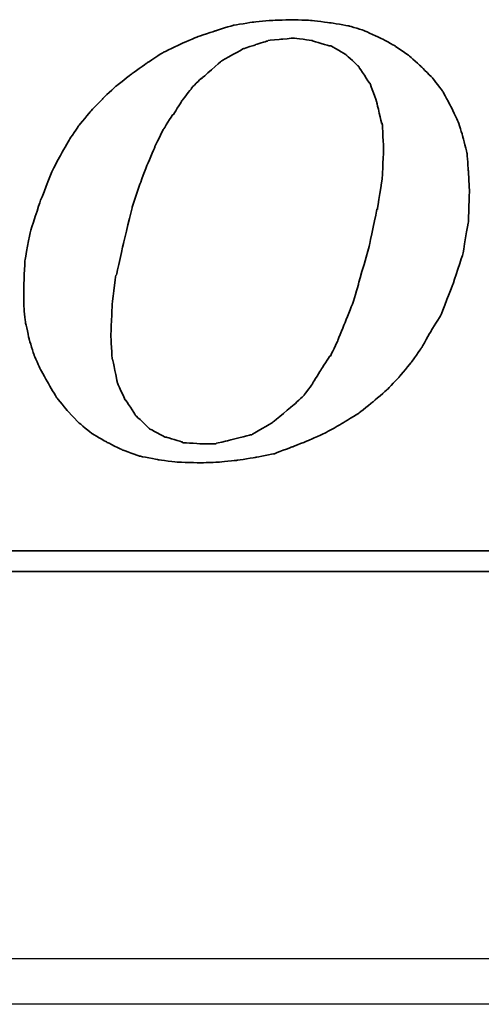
# Model space of a CAD drawing. Header units: millimetres. Extents: x -1108 to 3135, y -1596 to 860.
# Tile 269 of 649: x -796 to -791, y -224 to -213. Entities that reach past the tile are written whole.
import ezdxf

# ---------------------------------------------------------------- set-up
doc = ezdxf.new("R2010")
doc.units = ezdxf.units.MM
doc.layers.get('0').update_dxf_attribs({"linetype": 'CONTINUOUS'})
doc.layers.add('DIM', color=4, linetype='CONTINUOUS')
doc.layers.add('layer 1', color=7, linetype='CONTINUOUS')

# ---------------------------------------------------------------- blocks, each defined once
blk = doc.blocks.new('TBI MOTION logo(完整正式版)')
at = {"layer": 'layer 1', "color": 22, "lineweight": 35}
for points, knots in [([(35.79625, -6.98375), (35.79625, -6.98375), (36.23125, -7.43875), (36.23125, -7.43875), (36.23125, -7.43875), (36.23125, -7.43875), (36.75625, -7.87125), (36.75625, -7.87125), (36.75625, -7.87125), (36.75625, -7.87125), (37.33125, -8.20375), (37.33125, -8.20375), (37.33125, -8.20375), (37.33125, -8.20375), (37.95625, -8.51875), (37.95625, -8.51875), (37.95625, -8.51875), (37.95625, -8.51875), (38.62625, -8.75875), (38.62625, -8.75875), (38.62625, -8.75875), (38.62625, -8.75875), (39.37125, -8.90375), (39.37125, -8.90375), (39.37125, -8.90375), (39.37125, -8.90375), (40.14125, -8.99875), (40.14125, -8.99875), (40.14125, -8.99875), (40.14125, -8.99875), (41.02625, -9.02375), (41.02625, -9.02375), (41.02625, -9.02375), (41.02625, -9.02375), (41.74625, -8.99875), (41.74625, -8.99875), (41.74625, -8.99875), (41.74625, -8.99875), (42.46625, -8.92375), (42.46625, -8.92375), (42.46625, -8.92375), (42.46625, -8.92375), (43.21125, -8.80625), (43.21125, -8.80625), (43.21125, -8.80625), (43.21125, -8.80625), (43.93125, -8.66375), (43.93125, -8.66375), (43.93125, -8.66375), (43.93125, -8.66375), (44.62625, -8.39875), (44.62625, -8.39875), (44.62625, -8.39875), (44.62625, -8.39875), (45.29625, -8.13375), (45.29625, -8.13375), (45.29625, -8.13375), (45.29625, -8.13375), (45.94625, -7.84375), (45.94625, -7.84375), (45.94625, -7.84375), (45.94625, -7.84375), (46.61625, -7.46375), (46.61625, -7.46375), (46.61625, -7.46375), (46.61625, -7.46375), (47.24125, -7.07875), (47.24125, -7.07875), (47.24125, -7.07875), (47.24125, -7.07875), (47.81625, -6.62375), (47.81625, -6.62375), (47.81625, -6.62375), (47.81625, -6.62375), (48.36875, -6.14375), (48.36875, -6.14375), (48.36875, -6.14375), (48.36875, -6.14375), (48.84625, -5.64125), (48.84625, -5.64125), (48.84625, -5.64125), (48.84625, -5.64125), (49.32625, -5.06375), (49.32625, -5.06375), (49.32625, -5.06375), (49.32625, -5.06375), (49.71125, -4.51374), (49.71125, -4.51374), (49.71125, -4.51374), (49.71125, -4.51374), (50.09625, -3.83874), (50.09625, -3.83874), (50.09625, -3.83874), (50.09625, -3.83874), (50.48125, -3.21374), (50.48125, -3.21374), (50.48125, -3.21374), (50.48125, -3.21374), (50.96125, -1.99125), (50.96125, -1.99125), (50.96125, -1.99125), (50.96125, -1.99125), (51.34375, -0.81875), (51.34375, -0.81875), (51.34375, -0.81875), (51.34375, -0.81875), (51.56125, 0.45624), (51.56125, 0.45624), (51.56125, 0.45624), (51.56125, 0.45624), (51.60625, 1.67624), (51.60625, 1.67624), (51.60625, 1.67624), (51.60625, 1.67624), (51.56125, 2.44625), (51.56125, 2.44625), (51.56125, 2.44625), (51.56125, 2.44625), (51.51125, 3.14125), (51.51125, 3.14125), (51.51125, 3.14125), (51.51125, 3.14125), (51.34375, 3.81125), (51.34375, 3.81125), (51.34375, 3.81125), (51.34375, 3.81125), (51.15125, 4.41125), (51.15125, 4.41125), (51.15125, 4.41125), (51.15125, 4.41125), (50.86125, 5.01125), (50.86125, 5.01125), (50.86125, 5.01125), (50.86125, 5.01125), (50.55125, 5.58875), (50.55125, 5.58875), (50.55125, 5.58875), (50.55125, 5.58875), (50.16625, 6.09125), (50.16625, 6.09125), (50.16625, 6.09125), (50.16625, 6.09125), (49.71125, 6.54875), (49.71125, 6.54875), (49.71125, 6.54875), (49.71125, 6.54875), (49.23125, 6.98125), (49.23125, 6.98125), (49.23125, 6.98125), (49.23125, 6.98125), (48.67875, 7.36625), (48.67875, 7.36625), (48.67875, 7.36625), (48.67875, 7.36625), (48.10375, 7.67625), (48.10375, 7.67625), (48.10375, 7.67625), (48.10375, 7.67625), (47.48125, 7.96375), (47.48125, 7.96375), (47.48125, 7.96375), (47.48125, 7.96375), (46.85625, 8.15625), (46.85625, 8.15625), (46.85625, 8.15625), (46.85625, 8.15625), (46.13625, 8.27624), (46.13625, 8.27624), (46.13625, 8.27624), (46.13625, 8.27624), (45.39125, 8.37125), (45.39125, 8.37125), (45.39125, 8.37125), (45.39125, 8.37125), (44.62625, 8.39624), (44.62625, 8.39624), (44.62625, 8.39624), (44.62625, 8.39624), (43.83625, 8.37125), (43.83625, 8.37125), (43.83625, 8.37125), (43.83625, 8.37125), (43.09125, 8.30125), (43.09125, 8.30125), (43.09125, 8.30125), (43.09125, 8.30125), (42.32125, 8.18125), (42.32125, 8.18125), (42.32125, 8.18125), (42.32125, 8.18125), (41.62875, 7.96375), (41.62875, 7.96375), (41.62875, 7.96375), (41.62875, 7.96375), (40.90625, 7.72625), (40.90625, 7.72625), (40.90625, 7.72625), (40.90625, 7.72625), (40.23624, 7.43625), (40.23624, 7.43625), (40.23624, 7.43625), (40.23624, 7.43625), (39.54124, 7.10125), (39.54124, 7.10125), (39.54124, 7.10125), (39.54124, 7.10125), (38.91625, 6.69125), (38.91625, 6.69125), (38.91625, 6.69125), (38.91625, 6.69125), (38.31625, 6.26125), (38.31625, 6.26125), (38.31625, 6.26125), (38.31625, 6.26125), (37.69125, 5.78125), (37.69125, 5.78125), (37.69125, 5.78125), (37.69125, 5.78125), (37.18625, 5.30125), (37.18625, 5.30125), (37.18625, 5.30125), (37.18625, 5.30125), (36.70625, 4.79624), (36.70625, 4.79624), (36.70625, 4.79624), (36.70625, 4.79624), (36.23125, 4.22125), (36.23125, 4.22125), (36.23125, 4.22125), (36.23125, 4.22125), (35.87124, 3.69375), (35.87124, 3.69375), (35.87124, 3.69375), (35.87124, 3.69375), (35.53125, 3.09125), (35.53125, 3.09125), (35.53125, 3.09125), (35.53125, 3.09125), (35.19875, 2.47125), (35.19875, 2.47125), (35.19875, 2.47125), (35.19875, 2.47125), (34.71625, 1.24625), (34.71625, 1.24625), (34.71625, 1.24625), (34.71625, 1.24625), (34.33125, 0.06874), (34.33125, 0.06874), (34.33125, 0.06874), (34.33125, 0.06874), (34.11625, -1.07875), (34.11625, -1.07875), (34.11625, -1.07875), (34.11625, -1.07875), (34.07125, -2.15875), (34.07125, -2.15875), (34.07125, -2.15875), (34.07125, -2.15875), (34.07125, -2.85375), (34.07125, -2.85375), (34.07125, -2.85375), (34.07125, -2.85375), (34.14125, -3.50375), (34.14125, -3.50375), (34.14125, -3.50375), (34.14125, -3.50375), (34.28625, -4.17375), (34.28625, -4.17375), (34.28625, -4.17375), (34.28625, -4.17375), (34.47625, -4.77624), (34.47625, -4.77624), (34.47625, -4.77624), (34.47625, -4.77624), (34.71625, -5.32625), (34.71625, -5.32625), (34.71625, -5.32625), (34.71625, -5.32625), (35.05375, -5.92875), (35.05375, -5.92875), (35.05375, -5.92875), (35.05375, -5.92875), (35.36375, -6.45375), (35.36375, -6.45375), (35.36375, -6.45375), (35.36375, -6.45375), (35.79625, -6.98375), (35.79625, -6.98375)], [0, 0, 0, 0, 0.01388889, 0.01388889, 0.01388889, 0.0138889, 0.02777778, 0.02777778, 0.02777778, 0.02777779, 0.04166667, 0.04166667, 0.04166667, 0.04166668, 0.05555556, 0.05555556, 0.05555556, 0.05555557, 0.06944444, 0.06944444, 0.06944444, 0.06944445, 0.08333333, 0.08333333, 0.08333333, 0.08333334, 0.09722222, 0.09722222, 0.09722222, 0.09722223, 0.11111111, 0.11111111, 0.11111111, 0.11111112, 0.125, 0.125, 0.125, 0.12500001, 0.13888889, 0.13888889, 0.13888889, 0.1388889, 0.15277778, 0.15277778, 0.15277778, 0.15277779, 0.16666667, 0.16666667, 0.16666667, 0.16666668, 0.18055556, 0.18055556, 0.18055556, 0.18055557, 0.19444444, 0.19444444, 0.19444444, 0.19444445, 0.20833333, 0.20833333, 0.20833333, 0.20833334, 0.22222222, 0.22222222, 0.22222222, 0.22222223, 0.23611111, 0.23611111, 0.23611111, 0.23611112, 0.25, 0.25, 0.25, 0.25000001, 0.26388889, 0.26388889, 0.26388889, 0.2638889, 0.27777778, 0.27777778, 0.27777778, 0.27777779, 0.29166667, 0.29166667, 0.29166667, 0.29166668, 0.30555556, 0.30555556, 0.30555556, 0.30555557, 0.31944444, 0.31944444, 0.31944444, 0.31944445, 0.33333333, 0.33333333, 0.33333333, 0.33333334, 0.34722222, 0.34722222, 0.34722222, 0.34722223, 0.36111111, 0.36111111, 0.36111111, 0.36111112, 0.375, 0.375, 0.375, 0.37500001, 0.38888889, 0.38888889, 0.38888889, 0.3888889, 0.40277778, 0.40277778, 0.40277778, 0.40277779, 0.41666667, 0.41666667, 0.41666667, 0.41666668, 0.43055556, 0.43055556, 0.43055556, 0.43055557, 0.44444444, 0.44444444, 0.44444444, 0.44444445, 0.45833333, 0.45833333, 0.45833333, 0.45833334, 0.47222222, 0.47222222, 0.47222222, 0.47222223, 0.48611111, 0.48611111, 0.48611111, 0.48611112, 0.5, 0.5, 0.5, 0.50000001, 0.51388889, 0.51388889, 0.51388889, 0.5138889, 0.52777778, 0.52777778, 0.52777778, 0.52777779, 0.54166667, 0.54166667, 0.54166667, 0.54166668, 0.55555556, 0.55555556, 0.55555556, 0.55555557, 0.56944444, 0.56944444, 0.56944444, 0.56944445, 0.58333333, 0.58333333, 0.58333333, 0.58333334, 0.59722222, 0.59722222, 0.59722222, 0.59722223, 0.61111111, 0.61111111, 0.61111111, 0.61111112, 0.625, 0.625, 0.625, 0.62500001, 0.63888889, 0.63888889, 0.63888889, 0.6388889, 0.65277778, 0.65277778, 0.65277778, 0.65277779, 0.66666667, 0.66666667, 0.66666667, 0.66666668, 0.68055556, 0.68055556, 0.68055556, 0.68055557, 0.69444444, 0.69444444, 0.69444444, 0.69444445, 0.70833333, 0.70833333, 0.70833333, 0.70833334, 0.72222222, 0.72222222, 0.72222222, 0.72222223, 0.73611111, 0.73611111, 0.73611111, 0.73611112, 0.75, 0.75, 0.75, 0.75000001, 0.76388889, 0.76388889, 0.76388889, 0.7638889, 0.77777778, 0.77777778, 0.77777778, 0.77777779, 0.79166667, 0.79166667, 0.79166667, 0.79166668, 0.80555556, 0.80555556, 0.80555556, 0.80555557, 0.81944444, 0.81944444, 0.81944444, 0.81944445, 0.83333333, 0.83333333, 0.83333333, 0.83333334, 0.84722222, 0.84722222, 0.84722222, 0.84722223, 0.86111111, 0.86111111, 0.86111111, 0.86111112, 0.875, 0.875, 0.875, 0.87500001, 0.88888889, 0.88888889, 0.88888889, 0.8888889, 0.90277778, 0.90277778, 0.90277778, 0.90277779, 0.91666667, 0.91666667, 0.91666667, 0.91666668, 0.93055556, 0.93055556, 0.93055556, 0.93055557, 0.94444444, 0.94444444, 0.94444444, 0.94444445, 0.95833333, 0.95833333, 0.95833333, 0.95833334, 0.97222222, 0.97222222, 0.97222222, 0.97222223, 0.98611111, 0.98611111, 0.98611111, 0.98611112, 1, 1, 1, 1]), ([(38.33875, 1.03124), (38.33875, 1.03124), (38.62625, 1.89625), (38.62625, 1.89625), (38.62625, 1.89625), (38.62625, 1.89625), (38.91625, 2.66375), (38.91625, 2.66375), (38.91625, 2.66375), (38.91625, 2.66375), (39.22625, 3.38125), (39.22625, 3.38125), (39.22625, 3.38125), (39.22625, 3.38125), (39.22625, 3.40624), (39.22625, 3.40624), (39.22625, 3.40624), (39.22625, 3.40624), (39.56124, 4.07624), (39.56124, 4.07624), (39.56124, 4.07624), (39.56124, 4.07624), (39.92125, 4.65125), (39.92125, 4.65125), (39.92125, 4.65125), (39.92125, 4.65125), (39.94625, 4.65125), (39.94625, 4.65125), (39.94625, 4.65125), (39.94625, 4.65125), (40.28125, 5.17875), (40.28125, 5.17875), (40.28125, 5.17875), (40.28125, 5.17875), (40.28125, 5.20375), (40.28125, 5.20375), (40.28125, 5.20375), (40.28125, 5.20375), (40.66875, 5.68625), (40.66875, 5.68625), (40.66875, 5.68625), (40.66875, 5.68625), (40.66875, 5.70625), (40.66875, 5.70625), (40.66875, 5.70625), (40.66875, 5.70625), (41.05124, 6.09125), (41.05124, 6.09125), (41.05124, 6.09125), (41.05124, 6.09125), (41.07625, 6.09125), (41.07625, 6.09125), (41.07625, 6.09125), (41.07625, 6.09125), (41.84125, 6.76625), (41.84125, 6.76625), (41.84125, 6.76625), (41.84125, 6.76625), (41.86625, 6.78625), (41.86625, 6.78625), (41.86625, 6.78625), (41.86625, 6.78625), (42.73125, 7.26624), (42.73125, 7.26624), (42.73125, 7.26624), (42.73125, 7.26624), (42.75625, 7.26624), (42.75625, 7.26624), (42.75625, 7.26624), (42.75625, 7.26624), (43.18625, 7.41125), (43.18625, 7.41125), (43.18625, 7.41125), (43.18625, 7.41125), (43.64125, 7.55625), (43.64125, 7.55625), (43.64125, 7.55625), (43.64125, 7.55625), (43.66625, 7.55625), (43.66625, 7.55625), (43.66625, 7.55625), (43.66625, 7.55625), (43.69125, 7.58124), (43.69125, 7.58124), (43.69125, 7.58124), (43.69125, 7.58124), (44.19125, 7.62625), (44.19125, 7.62625), (44.19125, 7.62625), (44.19125, 7.62625), (44.67125, 7.67625), (44.67125, 7.67625), (44.67125, 7.67625), (44.67125, 7.67625), (44.69625, 7.67625), (44.69625, 7.67625), (44.69625, 7.67625), (44.69625, 7.67625), (45.41875, 7.58124), (45.41875, 7.58124), (45.41875, 7.58124), (45.41875, 7.58124), (45.44125, 7.55625), (45.44125, 7.55625), (45.44125, 7.55625), (45.44125, 7.55625), (46.11125, 7.36625), (46.11125, 7.36625), (46.11125, 7.36625), (46.11125, 7.36625), (46.13625, 7.36625), (46.13625, 7.36625), (46.13625, 7.36625), (46.13625, 7.36625), (46.15875, 7.36625), (46.15875, 7.36625), (46.15875, 7.36625), (46.15875, 7.36625), (46.73625, 7.02624), (46.73625, 7.02624), (46.73625, 7.02624), (46.73625, 7.02624), (46.76125, 7.00624), (46.76125, 7.00624), (46.76125, 7.00624), (46.76125, 7.00624), (47.24125, 6.57124), (47.24125, 6.57124), (47.24125, 6.57124), (47.24125, 6.57124), (47.26625, 6.54875), (47.26625, 6.54875), (47.26625, 6.54875), (47.26625, 6.54875), (47.26625, 6.52375), (47.26625, 6.52375), (47.26625, 6.52375), (47.26625, 6.52375), (47.67375, 5.89875), (47.67375, 5.89875), (47.67375, 5.89875), (47.67375, 5.89875), (47.69625, 5.89875), (47.69625, 5.89875), (47.69625, 5.89875), (47.69625, 5.89875), (47.69625, 5.87625), (47.69625, 5.87625), (47.69625, 5.87625), (47.69625, 5.87625), (47.96125, 5.15625), (47.96125, 5.15625), (47.96125, 5.15625), (47.96125, 5.15625), (47.96125, 5.13125), (47.96125, 5.13125), (47.96125, 5.13125), (47.96125, 5.13125), (48.15125, 4.31875), (48.15125, 4.31875), (48.15125, 4.31875), (48.15125, 4.31875), (48.17625, 4.31875), (48.17625, 4.31875), (48.17625, 4.31875), (48.17625, 4.31875), (48.17625, 4.29125), (48.17625, 4.29125), (48.17625, 4.29125), (48.17625, 4.29125), (48.22625, 3.33125), (48.22625, 3.33125), (48.22625, 3.33125), (48.22625, 3.33125), (48.22625, 3.30875), (48.22625, 3.30875), (48.22625, 3.30875), (48.22625, 3.30875), (48.17625, 2.20624), (48.17625, 2.20624), (48.17625, 2.20624), (48.17625, 2.20624), (48.17625, 2.18124), (48.17625, 2.18124), (48.17625, 2.18124), (48.17625, 2.18124), (47.98375, 0.93624), (47.98375, 0.93624), (47.98375, 0.93624), (47.98375, 0.93624), (47.96125, 0.93624), (47.96125, 0.93624), (47.96125, 0.93624), (47.96125, 0.93624), (47.67375, -0.45874), (47.67375, -0.45874), (47.67375, -0.45874), (47.67375, -0.45874), (47.24125, -1.99125), (47.24125, -1.99125), (47.24125, -1.99125), (47.24125, -1.99125), (47.24125, -2.01874), (47.24125, -2.01874), (47.24125, -2.01874), (47.24125, -2.01874), (47.00125, -2.78375), (47.00125, -2.78375), (47.00125, -2.78375), (47.00125, -2.78375), (46.71125, -3.50375), (46.71125, -3.50375), (46.71125, -3.50375), (46.71125, -3.50375), (46.42625, -4.19875), (46.42625, -4.19875), (46.42625, -4.19875), (46.42625, -4.19875), (46.42625, -4.22375), (46.42625, -4.22375), (46.42625, -4.22375), (46.42625, -4.22375), (46.13625, -4.82374), (46.13625, -4.82374), (46.13625, -4.82374), (46.13625, -4.82374), (46.11125, -4.82374), (46.11125, -4.82374), (46.11125, -4.82374), (46.11125, -4.82374), (45.77625, -5.35125), (45.77625, -5.35125), (45.77625, -5.35125), (45.77625, -5.35125), (45.44125, -5.87875), (45.44125, -5.87875), (45.44125, -5.87875), (45.44125, -5.87875), (45.44125, -5.90375), (45.44125, -5.90375), (45.44125, -5.90375), (45.44125, -5.90375), (45.10625, -6.35875), (45.10625, -6.35875), (45.10625, -6.35875), (45.10625, -6.35875), (45.08125, -6.38375), (45.08125, -6.38375), (45.08125, -6.38375), (45.08125, -6.38375), (44.69625, -6.74375), (44.69625, -6.74375), (44.69625, -6.74375), (44.69625, -6.74375), (43.88375, -7.41625), (43.88375, -7.41625), (43.88375, -7.41625), (43.88375, -7.41625), (43.85625, -7.43875), (43.85625, -7.43875), (43.85625, -7.43875), (43.85625, -7.43875), (43.04125, -7.91875), (43.04125, -7.91875), (43.04125, -7.91875), (43.04125, -7.91875), (43.01625, -7.91875), (43.01625, -7.91875), (43.01625, -7.91875), (43.01625, -7.91875), (42.99625, -7.91875), (42.99625, -7.91875), (42.99625, -7.91875), (42.99625, -7.91875), (42.08125, -8.15875), (42.08125, -8.15875), (42.08125, -8.15875), (42.08125, -8.15875), (41.65125, -8.25625), (41.65125, -8.25625), (41.65125, -8.25625), (41.65125, -8.25625), (41.62875, -8.27875), (41.62875, -8.27875), (41.62875, -8.27875), (41.62875, -8.27875), (41.60125, -8.27875), (41.60125, -8.27875), (41.60125, -8.27875), (41.60125, -8.27875), (41.12125, -8.27875), (41.12125, -8.27875), (41.12125, -8.27875), (41.12125, -8.27875), (40.35624, -8.23125), (40.35624, -8.23125), (40.35624, -8.23125), (40.35624, -8.23125), (40.33125, -8.23125), (40.33125, -8.23125), (40.33125, -8.23125), (40.33125, -8.23125), (40.30625, -8.20375), (40.30625, -8.20375), (40.30625, -8.20375), (40.30625, -8.20375), (39.68375, -8.01375), (39.68375, -8.01375), (39.68375, -8.01375), (39.68375, -8.01375), (39.66124, -8.01375), (39.66124, -8.01375), (39.66124, -8.01375), (39.66124, -8.01375), (39.63625, -8.01375), (39.63625, -8.01375), (39.63625, -8.01375), (39.63625, -8.01375), (39.01125, -7.67875), (39.01125, -7.67875), (39.01125, -7.67875), (39.01125, -7.67875), (38.98875, -7.65375), (38.98875, -7.65375), (38.98875, -7.65375), (38.98875, -7.65375), (38.48625, -7.17375), (38.48625, -7.17375), (38.48625, -7.17375), (38.48625, -7.17375), (38.45875, -7.14875), (38.45875, -7.14875), (38.45875, -7.14875), (38.45875, -7.14875), (38.45875, -7.12875), (38.45875, -7.12875), (38.45875, -7.12875), (38.45875, -7.12875), (38.07625, -6.54875), (38.07625, -6.54875), (38.07625, -6.54875), (38.07625, -6.54875), (38.05125, -6.54875), (38.05125, -6.54875), (38.05125, -6.54875), (38.05125, -6.54875), (38.05125, -6.52875), (38.05125, -6.52875), (38.05125, -6.52875), (38.05125, -6.52875), (37.74125, -5.85375), (37.74125, -5.85375), (37.74125, -5.85375), (37.74125, -5.85375), (37.74125, -5.82875), (37.74125, -5.82875), (37.74125, -5.82875), (37.74125, -5.82875), (37.57375, -4.96875), (37.57375, -4.96875), (37.57375, -4.96875), (37.57375, -4.96875), (37.54625, -4.94375), (37.54625, -4.94375), (37.54625, -4.94375), (37.54625, -4.94375), (37.50125, -4.03375), (37.50125, -4.03375), (37.50125, -4.03375), (37.50125, -4.03375), (37.50125, -4.00875), (37.50125, -4.00875), (37.50125, -4.00875), (37.50125, -4.00875), (37.54625, -2.85375), (37.54625, -2.85375), (37.54625, -2.85375), (37.54625, -2.85375), (37.69125, -1.65875), (37.69125, -1.65875), (37.69125, -1.65875), (37.69125, -1.65875), (37.71624, -1.63375), (37.71624, -1.63375), (37.71624, -1.63375), (37.71624, -1.63375), (38.00375, -0.33875), (38.00375, -0.33875), (38.00375, -0.33875), (38.00375, -0.33875), (38.33875, 1.00624), (38.33875, 1.00624), (38.33875, 1.00624), (38.33875, 1.00624), (38.33875, 1.03124), (38.33875, 1.03124)], [0, 0, 0, 0, 0.01010101, 0.01010101, 0.01010101, 0.01010102, 0.02020202, 0.02020202, 0.02020202, 0.02020203, 0.03030303, 0.03030303, 0.03030303, 0.03030304, 0.04040404, 0.04040404, 0.04040404, 0.04040405, 0.05050505, 0.05050505, 0.05050505, 0.05050506, 0.06060606, 0.06060606, 0.06060606, 0.06060607, 0.07070707, 0.07070707, 0.07070707, 0.07070708, 0.08080808, 0.08080808, 0.08080808, 0.08080809, 0.09090909, 0.09090909, 0.09090909, 0.0909091, 0.1010101, 0.1010101, 0.1010101, 0.10101011, 0.11111111, 0.11111111, 0.11111111, 0.11111112, 0.12121212, 0.12121212, 0.12121212, 0.12121213, 0.13131313, 0.13131313, 0.13131313, 0.13131314, 0.14141414, 0.14141414, 0.14141414, 0.14141415, 0.15151515, 0.15151515, 0.15151515, 0.15151516, 0.16161616, 0.16161616, 0.16161616, 0.16161617, 0.17171717, 0.17171717, 0.17171717, 0.17171718, 0.18181818, 0.18181818, 0.18181818, 0.18181819, 0.19191919, 0.19191919, 0.19191919, 0.1919192, 0.2020202, 0.2020202, 0.2020202, 0.20202021, 0.21212121, 0.21212121, 0.21212121, 0.21212122, 0.22222222, 0.22222222, 0.22222222, 0.22222223, 0.23232323, 0.23232323, 0.23232323, 0.23232324, 0.24242424, 0.24242424, 0.24242424, 0.24242425, 0.25252525, 0.25252525, 0.25252525, 0.25252526, 0.26262626, 0.26262626, 0.26262626, 0.26262627, 0.27272727, 0.27272727, 0.27272727, 0.27272728, 0.28282828, 0.28282828, 0.28282828, 0.28282829, 0.29292929, 0.29292929, 0.29292929, 0.2929293, 0.3030303, 0.3030303, 0.3030303, 0.30303031, 0.31313131, 0.31313131, 0.31313131, 0.31313132, 0.32323232, 0.32323232, 0.32323232, 0.32323233, 0.33333333, 0.33333333, 0.33333333, 0.33333334, 0.34343434, 0.34343434, 0.34343434, 0.34343435, 0.35353535, 0.35353535, 0.35353535, 0.35353536, 0.36363636, 0.36363636, 0.36363636, 0.36363637, 0.37373737, 0.37373737, 0.37373737, 0.37373738, 0.38383838, 0.38383838, 0.38383838, 0.38383839, 0.39393939, 0.39393939, 0.39393939, 0.3939394, 0.4040404, 0.4040404, 0.4040404, 0.40404041, 0.41414141, 0.41414141, 0.41414141, 0.41414142, 0.42424242, 0.42424242, 0.42424242, 0.42424243, 0.43434343, 0.43434343, 0.43434343, 0.43434344, 0.44444444, 0.44444444, 0.44444444, 0.44444445, 0.45454545, 0.45454545, 0.45454545, 0.45454546, 0.46464646, 0.46464646, 0.46464646, 0.46464647, 0.47474747, 0.47474747, 0.47474747, 0.47474748, 0.48484848, 0.48484848, 0.48484848, 0.48484849, 0.49494949, 0.49494949, 0.49494949, 0.4949495, 0.50505051, 0.50505051, 0.50505051, 0.50505052, 0.51515152, 0.51515152, 0.51515152, 0.51515153, 0.52525253, 0.52525253, 0.52525253, 0.52525254, 0.53535354, 0.53535354, 0.53535354, 0.53535355, 0.54545455, 0.54545455, 0.54545455, 0.54545456, 0.55555556, 0.55555556, 0.55555556, 0.55555557, 0.56565657, 0.56565657, 0.56565657, 0.56565658, 0.57575758, 0.57575758, 0.57575758, 0.57575759, 0.58585859, 0.58585859, 0.58585859, 0.5858586, 0.5959596, 0.5959596, 0.5959596, 0.59595961, 0.60606061, 0.60606061, 0.60606061, 0.60606062, 0.61616162, 0.61616162, 0.61616162, 0.61616163, 0.62626263, 0.62626263, 0.62626263, 0.62626264, 0.63636364, 0.63636364, 0.63636364, 0.63636365, 0.64646465, 0.64646465, 0.64646465, 0.64646466, 0.65656566, 0.65656566, 0.65656566, 0.65656567, 0.66666667, 0.66666667, 0.66666667, 0.66666668, 0.67676768, 0.67676768, 0.67676768, 0.67676769, 0.68686869, 0.68686869, 0.68686869, 0.6868687, 0.6969697, 0.6969697, 0.6969697, 0.69696971, 0.70707071, 0.70707071, 0.70707071, 0.70707072, 0.71717172, 0.71717172, 0.71717172, 0.71717173, 0.72727273, 0.72727273, 0.72727273, 0.72727274, 0.73737374, 0.73737374, 0.73737374, 0.73737375, 0.74747475, 0.74747475, 0.74747475, 0.74747476, 0.75757576, 0.75757576, 0.75757576, 0.75757577, 0.76767677, 0.76767677, 0.76767677, 0.76767678, 0.77777778, 0.77777778, 0.77777778, 0.77777779, 0.78787879, 0.78787879, 0.78787879, 0.7878788, 0.7979798, 0.7979798, 0.7979798, 0.79797981, 0.80808081, 0.80808081, 0.80808081, 0.80808082, 0.81818182, 0.81818182, 0.81818182, 0.81818183, 0.82828283, 0.82828283, 0.82828283, 0.82828284, 0.83838384, 0.83838384, 0.83838384, 0.83838385, 0.84848485, 0.84848485, 0.84848485, 0.84848486, 0.85858586, 0.85858586, 0.85858586, 0.85858587, 0.86868687, 0.86868687, 0.86868687, 0.86868688, 0.87878788, 0.87878788, 0.87878788, 0.87878789, 0.88888889, 0.88888889, 0.88888889, 0.8888889, 0.8989899, 0.8989899, 0.8989899, 0.89898991, 0.90909091, 0.90909091, 0.90909091, 0.90909092, 0.91919192, 0.91919192, 0.91919192, 0.91919193, 0.92929293, 0.92929293, 0.92929293, 0.92929294, 0.93939394, 0.93939394, 0.93939394, 0.93939395, 0.94949495, 0.94949495, 0.94949495, 0.94949496, 0.95959596, 0.95959596, 0.95959596, 0.95959597, 0.96969697, 0.96969697, 0.96969697, 0.96969698, 0.97979798, 0.97979798, 0.97979798, 0.97979799, 0.98989899, 0.98989899, 0.98989899, 0.989899, 1, 1, 1, 1]), ([(75.90875, -9.47875), (75.90875, -9.47875), (75.90875, -12.28625), (75.90875, -12.28625), (75.90875, -12.28625), (75.90875, -12.28625), (75.90875, -12.47875), (75.90875, -12.47875), (75.90875, -12.47875), (75.90875, -12.47875), (75.71625, -12.47875), (75.71625, -12.47875), (75.71625, -12.47875), (75.71625, -12.47875), (-88.32875, -12.47875), (-88.32875, -12.47875), (-88.32875, -12.47875), (-88.32875, -12.47875), (-88.32875, -13.29375), (-88.32875, -13.29375), (-88.32875, -13.29375), (-88.32875, -13.29375), (82.89125, -13.29375), (82.89125, -13.29375), (82.89125, -13.29375), (82.89125, -13.29375), (75.90875, -9.47875), (75.90875, -9.47875)], [0, 0, 0, 0, 0.14285714, 0.14285714, 0.14285714, 0.14285715, 0.28571429, 0.28571429, 0.28571429, 0.2857143, 0.42857143, 0.42857143, 0.42857143, 0.42857144, 0.57142857, 0.57142857, 0.57142857, 0.57142858, 0.71428571, 0.71428571, 0.71428571, 0.71428572, 0.85714286, 0.85714286, 0.85714286, 0.85714287, 1, 1, 1, 1])]:
    blk.add_open_spline(points, degree=3, knots=knots, dxfattribs=at)

msp = doc.modelspace()

# ---------------------------------------------------------------- linework, layer by layer
at = {"linetype": 'Continuous'}
msp.add_line((-611.196, -223.789), (-869.684, -223.789), dxfattribs=at)
msp.add_open_spline([(-611.317, -224.289), (-869.684, -224.289)], degree=1, dxfattribs=at)

# ---------------------------------------------------------------- block references
at = {"layer": 'DIM', "color": 7, "xscale": 0.2802190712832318, "yscale": 0.2802190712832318, "zscale": 0.2802190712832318}
msp.add_blockref('TBI MOTION logo(完整正式版)', (-805.544, -215.796), dxfattribs=at)

doc.saveas('drawing.dxf')
